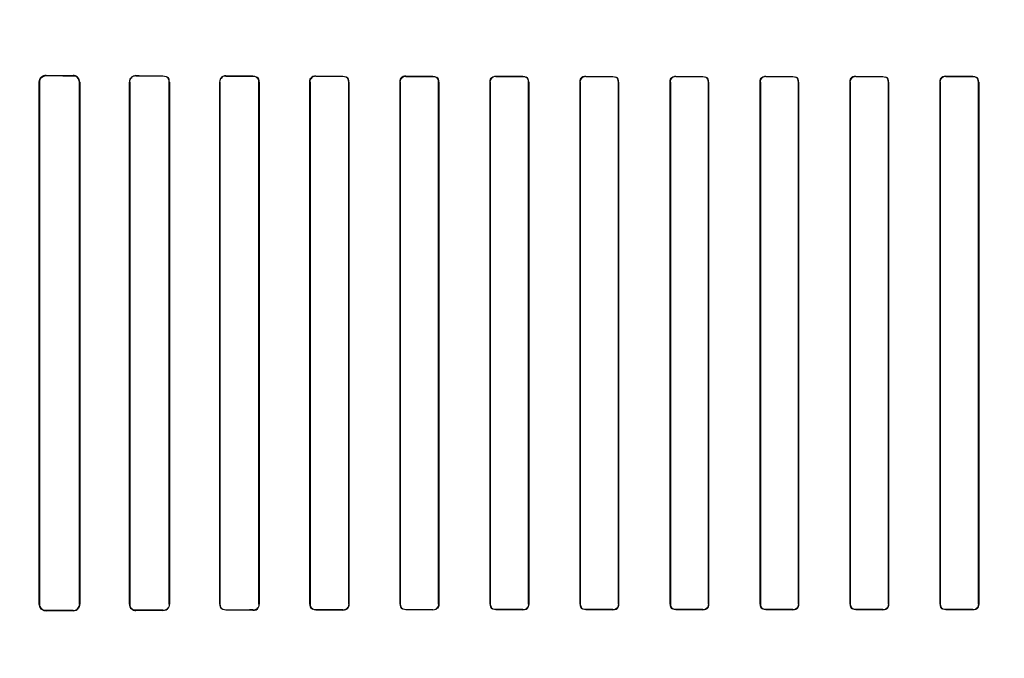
# Model space of a CAD drawing. Header units: millimetres. Extents: x 0 to 297, y 0 to 210.
# Tile 304 of 405: x 240.548 to 240.822, y 157.144 to 157.321. Entities that reach past the tile are written whole.
import ezdxf

# ---------------------------------------------------------------- set-up
doc = ezdxf.new("R2010")
doc.units = ezdxf.units.MM
doc.header["$LTSCALE"] = 16.335
doc.layers.get('0').update_dxf_attribs({"linetype": 'CONTINUOUS'})
for name, color, linetype in [('AXES_REF', 7, 'CONTINUOUS'), ('INTFCLR_1', 7, 'CONTINUOUS'), ('INTFCLR_72935', 7, 'CONTINUOUS')]:
    doc.layers.add(name, color=color, linetype=linetype)

msp = doc.modelspace()

# ---------------------------------------------------------------- linework, layer by layer
at = {"color": 7, "linetype": 'Continuous'}
for radius in [4.84791, 4.8475, 4.81646]:
    msp.add_circle((241.50691, 154.95648), radius, dxfattribs=at)
msp.add_arc((241.50691, 154.95648), 4.8, 278.27713, 261.72287, dxfattribs=at)
at = {"layer": 'AXES_REF', "color": 9, "linetype": 'Continuous'}
msp.add_circle((241.50691, 154.95648), 2.96429, dxfattribs=at)
at = {"layer": 'AXES_REF', "color": 7, "linetype": 'Continuous'}
msp.add_arc((241.50691, 154.95648), 4.91, 113.08261, 66.91739, dxfattribs=at)
at = {"layer": 'AXES_REF', "color": 9, "linetype": 'Continuous'}
msp.add_arc((241.50691, 154.95648), 4.42226, 94.41181, 85.58819, dxfattribs=at)
at = {"layer": 'INTFCLR_1', "color": 6, "linetype": 'Continuous'}
for p, q in [((240.55363, 157.30397), (240.55363, 157.15897)), ((240.55371, 157.30397), (240.55371, 157.15897)), ((240.5648, 157.15897), (240.5648, 157.30397)), ((240.56487, 157.15897), (240.56487, 157.30397)), ((240.57872, 157.30397), (240.57872, 157.15897)), ((240.57878, 157.30397), (240.57878, 157.15897)), ((240.58973, 157.15897), (240.58973, 157.30397)), ((240.58979, 157.15897), (240.58979, 157.30397)), ((240.60378, 157.30397), (240.60378, 157.15897)), ((240.60384, 157.30397), (240.60384, 157.15897)), ((240.61468, 157.15897), (240.61468, 157.30397)), ((240.61474, 157.15897), (240.61474, 157.30397)), ((240.62883, 157.30397), (240.62883, 157.15897)), ((240.62889, 157.30397), (240.62889, 157.15897)), ((240.63963, 157.15897), (240.63963, 157.30397)), ((240.63969, 157.15897), (240.63969, 157.30397)), ((240.65387, 157.30397), (240.65387, 157.15897)), ((240.65393, 157.30397), (240.65393, 157.15897)), ((240.6646, 157.15897), (240.6646, 157.30397)), ((240.66466, 157.15897), (240.66466, 157.30397)), ((240.6789, 157.30397), (240.6789, 157.15897)), ((240.67895, 157.30397), (240.67895, 157.15897)), ((240.68958, 157.15897), (240.68958, 157.30397)), ((240.68963, 157.15897), (240.68963, 157.30397)), ((240.70392, 157.30397), (240.70392, 157.15897)), ((240.70397, 157.30397), (240.70397, 157.15897)), ((240.71457, 157.15897), (240.71457, 157.30397)), ((240.71462, 157.15897), (240.71462, 157.30397)), ((240.72893, 157.30397), (240.72893, 157.15897)), ((240.72898, 157.30397), (240.72898, 157.15897)), ((240.73956, 157.15897), (240.73956, 157.30397)), ((240.73961, 157.15897), (240.73961, 157.30397)), ((240.75393, 157.30397), (240.75393, 157.15897)), ((240.75398, 157.30397), (240.75398, 157.15897)), ((240.76456, 157.15897), (240.76456, 157.30397)), ((240.76461, 157.15897), (240.76461, 157.30397)), ((240.77892, 157.30397), (240.77892, 157.15897)), ((240.77898, 157.30397), (240.77898, 157.15897)), ((240.78957, 157.15897), (240.78957, 157.30397)), ((240.78962, 157.15897), (240.78962, 157.30397)), ((240.80391, 157.30397), (240.80391, 157.15897)), ((240.80396, 157.30397), (240.80396, 157.15897)), ((240.81459, 157.15897), (240.81459, 157.30397)), ((240.81464, 157.15897), (240.81464, 157.30397))]:
    msp.add_line(p, q, dxfattribs=at)
at = {"layer": 'INTFCLR_1', "color": 9, "linetype": 'Continuous'}
for p, q in [((240.55363, 157.30397), (240.55371, 157.30397)), ((240.55552, 157.30578), (240.55552, 157.30585)), ((240.56302, 157.30583), (240.56302, 157.30575)), ((240.5648, 157.30397), (240.56487, 157.30397)), ((240.57872, 157.30397), (240.57878, 157.30397)), ((240.58052, 157.3057), (240.58052, 157.30577)), ((240.58802, 157.30575), (240.58802, 157.30568)), ((240.58973, 157.30397), (240.58979, 157.30397)), ((240.60378, 157.30397), (240.60384, 157.30397)), ((240.60552, 157.30564), (240.60552, 157.30571)), ((240.61302, 157.30569), (240.61302, 157.30563)), ((240.61468, 157.30397), (240.61474, 157.30397)), ((240.62883, 157.30397), (240.62889, 157.30397)), ((240.63052, 157.3056), (240.63052, 157.30566)), ((240.63802, 157.30564), (240.63802, 157.30559)), ((240.63963, 157.30397), (240.63969, 157.30397)), ((240.65387, 157.30397), (240.65393, 157.30397)), ((240.65552, 157.30556), (240.65552, 157.30562)), ((240.66302, 157.30561), (240.66302, 157.30555)), ((240.6646, 157.30397), (240.66466, 157.30397)), ((240.6789, 157.30397), (240.67895, 157.30397)), ((240.68052, 157.30554), (240.68052, 157.30559)), ((240.68802, 157.30558), (240.68802, 157.30553)), ((240.68958, 157.30397), (240.68963, 157.30397)), ((240.70392, 157.30397), (240.70397, 157.30397)), ((240.70552, 157.30552), (240.70552, 157.30557)), ((240.71302, 157.30557), (240.71302, 157.30552)), ((240.71457, 157.30397), (240.71462, 157.30397)), ((240.72893, 157.30397), (240.72898, 157.30397)), ((240.73052, 157.30551), (240.73052, 157.30556)), ((240.73802, 157.30556), (240.73802, 157.30551)), ((240.73956, 157.30397), (240.73961, 157.30397)), ((240.75393, 157.30397), (240.75398, 157.30397)), ((240.75552, 157.30551), (240.75552, 157.30556)), ((240.76302, 157.30556), (240.76302, 157.30551)), ((240.76456, 157.30397), (240.76461, 157.30397)), ((240.77892, 157.30397), (240.77898, 157.30397)), ((240.78052, 157.30552), (240.78052, 157.30557)), ((240.78802, 157.30557), (240.78802, 157.30552)), ((240.78957, 157.30397), (240.78962, 157.30397)), ((240.80391, 157.30397), (240.80396, 157.30397)), ((240.80552, 157.30553), (240.80552, 157.30558)), ((240.81302, 157.30559), (240.81302, 157.30554)), ((240.81459, 157.30397), (240.81464, 157.30397)), ((240.55371, 157.15897), (240.55363, 157.15897)), ((240.56487, 157.15897), (240.5648, 157.15897)), ((240.57878, 157.15897), (240.57872, 157.15897)), ((240.58979, 157.15897), (240.58973, 157.15897)), ((240.60384, 157.15897), (240.60378, 157.15897)), ((240.61474, 157.15897), (240.61468, 157.15897)), ((240.62889, 157.15897), (240.62883, 157.15897)), ((240.63969, 157.15897), (240.63963, 157.15897)), ((240.65393, 157.15897), (240.65387, 157.15897)), ((240.66466, 157.15897), (240.6646, 157.15897)), ((240.67895, 157.15897), (240.6789, 157.15897)), ((240.68963, 157.15897), (240.68958, 157.15897)), ((240.70397, 157.15897), (240.70392, 157.15897)), ((240.71462, 157.15897), (240.71457, 157.15897)), ((240.72898, 157.15897), (240.72893, 157.15897)), ((240.73961, 157.15897), (240.73956, 157.15897)), ((240.75398, 157.15897), (240.75393, 157.15897)), ((240.76461, 157.15897), (240.76456, 157.15897)), ((240.77898, 157.15897), (240.77892, 157.15897)), ((240.78962, 157.15897), (240.78957, 157.15897)), ((240.80396, 157.15897), (240.80391, 157.15897)), ((240.81464, 157.15897), (240.81459, 157.15897)), ((240.55552, 157.15709), (240.55552, 157.15716)), ((240.56302, 157.15719), (240.56302, 157.15712)), ((240.58052, 157.15717), (240.58052, 157.15724)), ((240.58802, 157.15726), (240.58802, 157.15719)), ((240.60552, 157.15724), (240.60552, 157.1573)), ((240.61302, 157.15731), (240.61302, 157.15725)), ((240.63052, 157.15729), (240.63052, 157.15734)), ((240.63802, 157.15736), (240.63802, 157.1573)), ((240.65552, 157.15732), (240.65552, 157.15738)), ((240.66302, 157.15739), (240.66302, 157.15733)), ((240.68052, 157.15735), (240.68052, 157.15741)), ((240.68802, 157.15741), (240.68802, 157.15736)), ((240.70552, 157.15737), (240.70552, 157.15742)), ((240.71302, 157.15743), (240.71302, 157.15737)), ((240.73052, 157.15738), (240.73052, 157.15743)), ((240.73802, 157.15743), (240.73802, 157.15738)), ((240.75552, 157.15738), (240.75552, 157.15743)), ((240.76302, 157.15743), (240.76302, 157.15738)), ((240.78052, 157.15737), (240.78052, 157.15743)), ((240.78802, 157.15742), (240.78802, 157.15737)), ((240.80552, 157.15736), (240.80552, 157.15741)), ((240.81302, 157.15741), (240.81302, 157.15735))]:
    msp.add_line(p, q, dxfattribs=at)
at = {"layer": 'INTFCLR_1', "color": 7, "linetype": 'Continuous'}
msp.add_line((240.5549, 157.30575), (240.55552, 157.30585), dxfattribs=at)
at = {"layer": 'INTFCLR_1', "color": 6, "linetype": 'Continuous'}
for centre, major_axis, start_param, end_param in [((240.74677, 157.30647), (0.26078, 0), -2.394089, -2.352695), ((240.74677, 157.30647), (0.27578, 0), -2.337129, -2.300034), ((240.74677, 157.30647), (0.26078, 0), -2.262072, -2.225293), ((240.74677, 157.30647), (0.27578, 0), -2.217858, -2.184193), ((240.74677, 157.30647), (0.26078, 0), -2.143198, -2.109347), ((240.74677, 157.30647), (0.27578, 0), -2.10853, -2.077154), ((240.74677, 157.30647), (0.26078, 0), -2.032847, -2.000965), ((240.74677, 157.30647), (0.27578, 0), -2.005937, -1.976148), ((240.74677, 157.30647), (0.26078, 0), -1.928279, -1.897747), ((240.74677, 157.30647), (0.27578, 0), -1.908037, -1.879358), ((240.74677, 157.30647), (0.26078, 0), -1.827661, -1.798036), ((240.74677, 157.30647), (0.27578, 0), -1.8134, -1.785477), ((240.74677, 157.30647), (0.26078, 0), -1.729645, -1.700582), ((240.74677, 157.30647), (0.27578, 0), -1.720938, -1.693486), ((240.74677, 157.30647), (0.26078, 0), -1.633151, -1.604356), ((240.74677, 157.30647), (0.27578, 0), -1.629755, -1.60253), ((240.74677, 157.30647), (0.26078, 0), -1.537236, -1.508442), ((240.74677, 157.30647), (0.27578, 0), -1.539062, -1.511838), ((240.74677, 157.30647), (0.26078, 0), -1.441011, -1.411947), ((240.74677, 157.30647), (0.27578, 0), -1.448107, -1.420655), ((240.74677, 157.30647), (0.26078, 0), -1.343557, -1.313932), ((240.74677, 157.30647), (0.27578, 0), -1.356116, -1.328192), ((240.74677, 157.15647), (0.27578, 0), 2.300034, 2.337129), ((240.74677, 157.15647), (0.26078, 0), 2.352695, 2.394089), ((240.74677, 157.15647), (0.27578, 0), 2.184193, 2.217858), ((240.74677, 157.15647), (0.26078, 0), 2.225293, 2.262072), ((240.74677, 157.15647), (0.27578, 0), 2.077154, 2.10853), ((240.74677, 157.15647), (0.26078, 0), 2.109347, 2.143198), ((240.74677, 157.15647), (0.27578, 0), 1.976148, 2.005937), ((240.74677, 157.15647), (0.26078, 0), 2.000965, 2.032847), ((240.74677, 157.15647), (0.27578, 0), 1.879358, 1.908037), ((240.74677, 157.15647), (0.26078, 0), 1.897747, 1.928279), ((240.74677, 157.15647), (0.27578, 0), 1.785477, 1.8134), ((240.74677, 157.15647), (0.26078, 0), 1.798036, 1.827661), ((240.74677, 157.15647), (0.27578, 0), 1.693486, 1.720938), ((240.74677, 157.15647), (0.26078, 0), 1.700582, 1.729645), ((240.74677, 157.15647), (0.27578, 0), 1.60253, 1.629755), ((240.74677, 157.15647), (0.26078, 0), 1.604356, 1.633151), ((240.74677, 157.15647), (0.27578, 0), 1.511838, 1.539062), ((240.74677, 157.15647), (0.26078, 0), 1.508442, 1.537236), ((240.74677, 157.15647), (0.27578, 0), 1.420655, 1.448107), ((240.74677, 157.15647), (0.26078, 0), 1.411947, 1.441011), ((240.74677, 157.15647), (0.27578, 0), 1.328192, 1.356116), ((240.74677, 157.15647), (0.26078, 0), 1.313932, 1.343557)]:
    msp.add_ellipse(centre, major_axis=major_axis, ratio=0.003491, start_param=start_param, end_param=end_param, dxfattribs=at)
at = {"layer": 'INTFCLR_1', "color": 7, "linetype": 'Continuous'}
msp.add_open_spline([(240.55552, 157.30585), (240.55503, 157.30585), (240.55402, 157.30544), (240.55363, 157.30444), (240.55363, 157.30397)], degree=3, knots=[0, 0, 0, 0, 0.511873, 1, 1, 1, 1], dxfattribs=at)
msp.add_open_spline([(240.55363, 157.30397), (240.55363, 157.3045), (240.5538, 157.30523), (240.5543, 157.3054)], degree=3, dxfattribs=at)
at = {"layer": 'INTFCLR_1', "color": 6, "linetype": 'Continuous'}
for points, knots in [([(240.55552, 157.30578), (240.55505, 157.30578), (240.55409, 157.30539), (240.55371, 157.30443), (240.55371, 157.30397)], [0, 0, 0, 0, 0.507363, 1, 1, 1, 1]), ([(240.56487, 157.30397), (240.56487, 157.30444), (240.56448, 157.30542), (240.5635, 157.30582), (240.56302, 157.30583)], [0, 0, 0, 0, 0.493955, 1, 1, 1, 1]), ([(240.5648, 157.30397), (240.5648, 157.30443), (240.56442, 157.30537), (240.56347, 157.30575), (240.56302, 157.30575)], [0, 0, 0, 0, 0.502703, 1, 1, 1, 1]), ([(240.58052, 157.30577), (240.58007, 157.30577), (240.57911, 157.3054), (240.57872, 157.30444), (240.57872, 157.30397)], [0, 0, 0, 0, 0.492783, 1, 1, 1, 1]), ([(240.55363, 157.15897), (240.55363, 157.15851), (240.55401, 157.15751), (240.55502, 157.15709), (240.55552, 157.15709)], [0, 0, 0, 0, 0.479865, 1, 1, 1, 1]), ([(240.55371, 157.15897), (240.55371, 157.15852), (240.55409, 157.15755), (240.55505, 157.15716), (240.55552, 157.15716)], [0, 0, 0, 0, 0.493347, 1, 1, 1, 1]), ([(240.56302, 157.15712), (240.5635, 157.15712), (240.56448, 157.15752), (240.56487, 157.15851), (240.56487, 157.15897)], [0, 0, 0, 0, 0.507763, 1, 1, 1, 1]), ([(240.57872, 157.15897), (240.57872, 157.15851), (240.57911, 157.15755), (240.58007, 157.15717), (240.58052, 157.15717)], [0, 0, 0, 0, 0.505818, 1, 1, 1, 1])]:
    msp.add_open_spline(points, degree=3, knots=knots, dxfattribs=at)
for points in [[(240.58052, 157.3057), (240.58, 157.3057), (240.57912, 157.30552), (240.57912, 157.305)], [(240.58973, 157.30397), (240.58973, 157.30442), (240.58964, 157.30522), (240.58919, 157.30522)], [(240.58979, 157.30397), (240.58979, 157.30444), (240.58971, 157.30525), (240.58925, 157.30525)], [(240.60552, 157.30571), (240.60501, 157.30571), (240.60414, 157.30553), (240.60414, 157.30502)], [(240.60552, 157.30564), (240.60503, 157.30565), (240.60419, 157.30548), (240.60419, 157.30499)], [(240.61468, 157.30397), (240.61468, 157.30442), (240.61458, 157.3052), (240.61413, 157.3052)], [(240.61474, 157.30397), (240.61474, 157.30443), (240.61464, 157.30524), (240.61418, 157.30524)], [(240.63052, 157.3056), (240.63, 157.3056), (240.62914, 157.30536), (240.62914, 157.30484)], [(240.63052, 157.30566), (240.63003, 157.30566), (240.62919, 157.3055), (240.62919, 157.30501)], [(240.63963, 157.30397), (240.63963, 157.3045), (240.63938, 157.30535), (240.63885, 157.30535)], [(240.63969, 157.30397), (240.63969, 157.30443), (240.63958, 157.30522), (240.63913, 157.30522)], [(240.65552, 157.30556), (240.65501, 157.30556), (240.65418, 157.30534), (240.65418, 157.30483)], [(240.65552, 157.30562), (240.65505, 157.30562), (240.65424, 157.30548), (240.65424, 157.305)], [(240.6646, 157.30397), (240.6646, 157.3045), (240.66434, 157.30534), (240.66381, 157.30534)], [(240.66466, 157.30397), (240.66466, 157.30443), (240.66454, 157.30521), (240.66409, 157.30521)], [(240.6789, 157.30397), (240.6789, 157.30443), (240.67903, 157.30522), (240.67949, 157.30522)], [(240.68052, 157.30554), (240.68002, 157.30554), (240.67921, 157.30532), (240.67921, 157.30483)], [(240.68958, 157.30397), (240.68958, 157.30449), (240.68931, 157.30533), (240.68879, 157.30533)], [(240.68963, 157.30397), (240.68963, 157.30448), (240.68943, 157.30531), (240.68892, 157.30531)], [(240.70392, 157.30397), (240.70392, 157.30443), (240.70405, 157.30521), (240.70451, 157.30521)], [(240.70552, 157.30552), (240.70503, 157.30552), (240.70423, 157.30531), (240.70423, 157.30482)], [(240.71457, 157.30397), (240.71457, 157.30449), (240.7143, 157.30532), (240.71378, 157.30532)], [(240.71462, 157.30397), (240.71462, 157.30447), (240.71441, 157.3053), (240.71391, 157.3053)], [(240.72893, 157.30397), (240.72893, 157.30443), (240.72906, 157.30521), (240.72952, 157.30521)], [(240.73052, 157.30551), (240.73004, 157.30551), (240.72924, 157.30531), (240.72924, 157.30482)], [(240.73956, 157.30397), (240.73956, 157.30449), (240.73929, 157.30531), (240.73878, 157.30531)], [(240.73961, 157.30397), (240.73961, 157.30447), (240.7394, 157.30529), (240.7389, 157.30529)], [(240.75393, 157.30397), (240.75393, 157.30442), (240.75406, 157.3052), (240.75451, 157.3052)], [(240.75552, 157.30551), (240.75504, 157.30551), (240.75424, 157.30531), (240.75424, 157.30482)], [(240.76456, 157.30397), (240.76456, 157.30449), (240.76429, 157.30532), (240.76377, 157.30532)], [(240.76461, 157.30397), (240.76461, 157.30447), (240.7644, 157.3053), (240.7639, 157.3053)], [(240.77892, 157.30397), (240.77892, 157.30443), (240.77906, 157.30521), (240.77951, 157.30521)], [(240.78052, 157.30552), (240.78003, 157.30552), (240.77923, 157.30531), (240.77923, 157.30482)], [(240.78957, 157.30397), (240.78957, 157.30449), (240.7893, 157.30532), (240.78877, 157.30532)], [(240.78962, 157.30397), (240.78962, 157.30447), (240.78942, 157.3053), (240.78891, 157.3053)], [(240.80391, 157.30397), (240.80391, 157.30443), (240.80403, 157.30521), (240.80449, 157.30521)], [(240.80552, 157.30553), (240.80503, 157.30553), (240.80422, 157.30532), (240.80422, 157.30483)], [(240.81459, 157.30397), (240.81459, 157.3045), (240.81432, 157.30533), (240.81379, 157.30533)], [(240.81464, 157.30397), (240.81464, 157.30442), (240.81453, 157.3052), (240.81407, 157.3052)], [(240.57878, 157.15897), (240.57878, 157.15852), (240.57887, 157.15772), (240.57932, 157.15772)], [(240.60378, 157.15897), (240.60378, 157.15851), (240.60387, 157.1577), (240.60434, 157.1577)], [(240.60384, 157.15897), (240.60384, 157.15852), (240.60394, 157.15774), (240.60439, 157.15774)], [(240.62883, 157.15897), (240.62883, 157.15851), (240.62894, 157.15771), (240.6294, 157.15771)], [(240.62889, 157.15897), (240.62889, 157.15844), (240.62914, 157.15758), (240.62967, 157.15758)], [(240.65387, 157.15897), (240.65387, 157.15852), (240.65398, 157.15773), (240.65444, 157.15773)], [(240.65393, 157.15897), (240.65393, 157.15845), (240.65418, 157.1576), (240.65471, 157.1576)], [(240.66466, 157.15897), (240.66466, 157.15851), (240.66454, 157.15772), (240.66408, 157.15772)], [(240.6789, 157.15897), (240.6789, 157.15852), (240.67902, 157.15774), (240.67947, 157.15774)], [(240.67895, 157.15897), (240.67895, 157.15845), (240.67922, 157.15761), (240.67975, 157.15761)], [(240.68963, 157.15897), (240.68963, 157.15851), (240.68951, 157.15773), (240.68905, 157.15773)], [(240.70392, 157.15897), (240.70392, 157.15847), (240.70413, 157.15764), (240.70463, 157.15764)], [(240.70397, 157.15897), (240.70397, 157.15845), (240.70424, 157.15762), (240.70477, 157.15762)], [(240.71462, 157.15897), (240.71462, 157.15851), (240.71449, 157.15773), (240.71403, 157.15773)], [(240.72893, 157.15897), (240.72893, 157.15847), (240.72914, 157.15765), (240.72964, 157.15765)], [(240.72898, 157.15897), (240.72898, 157.15845), (240.72925, 157.15763), (240.72977, 157.15763)], [(240.73961, 157.15897), (240.73961, 157.15852), (240.73948, 157.15774), (240.73903, 157.15774)], [(240.75393, 157.15897), (240.75393, 157.15847), (240.75414, 157.15765), (240.75464, 157.15765)], [(240.75398, 157.15897), (240.75398, 157.15845), (240.75425, 157.15763), (240.75476, 157.15763)], [(240.76461, 157.15897), (240.76461, 157.15851), (240.76448, 157.15773), (240.76402, 157.15773)], [(240.77892, 157.15897), (240.77892, 157.15847), (240.77913, 157.15764), (240.77963, 157.15764)], [(240.77898, 157.15897), (240.77898, 157.15845), (240.77924, 157.15763), (240.77976, 157.15763)], [(240.78962, 157.15897), (240.78962, 157.15851), (240.78949, 157.15773), (240.78904, 157.15773)], [(240.80391, 157.15897), (240.80391, 157.15847), (240.80412, 157.15763), (240.80462, 157.15763)], [(240.80396, 157.15897), (240.80396, 157.15845), (240.80423, 157.15762), (240.80475, 157.15761)], [(240.81464, 157.15897), (240.81464, 157.15851), (240.81452, 157.15772), (240.81406, 157.15773)], [(240.56302, 157.15719), (240.5635, 157.15719), (240.56433, 157.15729), (240.56433, 157.15777)], [(240.58802, 157.15726), (240.58853, 157.15726), (240.58939, 157.15744), (240.58939, 157.15795)], [(240.58802, 157.15719), (240.58855, 157.15719), (240.58945, 157.15738), (240.58945, 157.15792)], [(240.61302, 157.15731), (240.61356, 157.15731), (240.61443, 157.15756), (240.61443, 157.1581)], [(240.61302, 157.15725), (240.61353, 157.15725), (240.61438, 157.15742), (240.61438, 157.15793)], [(240.63802, 157.15736), (240.63854, 157.15736), (240.63938, 157.15759), (240.63938, 157.15811)], [(240.63802, 157.1573), (240.63851, 157.1573), (240.63933, 157.15745), (240.63933, 157.15793)], [(240.66302, 157.15739), (240.66353, 157.15739), (240.66435, 157.15761), (240.66435, 157.15811)], [(240.68802, 157.15741), (240.68851, 157.15741), (240.68932, 157.15762), (240.68932, 157.15812)], [(240.71302, 157.15743), (240.71351, 157.15743), (240.71431, 157.15763), (240.71431, 157.15812)], [(240.73802, 157.15743), (240.73851, 157.15743), (240.7393, 157.15764), (240.7393, 157.15812)], [(240.76302, 157.15743), (240.76351, 157.15743), (240.7643, 157.15763), (240.7643, 157.15812)], [(240.78802, 157.15742), (240.78851, 157.15742), (240.78931, 157.15763), (240.78931, 157.15812)], [(240.81302, 157.15741), (240.81352, 157.15741), (240.81433, 157.15762), (240.81433, 157.15811)]]:
    msp.add_open_spline(points, degree=3, dxfattribs=at)
at = {"layer": 'INTFCLR_72935', "color": 6, "linetype": 'Continuous'}
for p, q in [((240.55363, 157.15897), (240.55363, 157.30397)), ((240.55371, 157.15897), (240.55371, 157.30397)), ((240.5648, 157.30397), (240.5648, 157.15897)), ((240.56487, 157.30397), (240.56487, 157.15897)), ((240.57872, 157.15897), (240.57872, 157.30397)), ((240.57878, 157.15897), (240.57878, 157.30397)), ((240.58973, 157.30397), (240.58973, 157.15897)), ((240.58979, 157.30397), (240.58979, 157.15897)), ((240.60378, 157.15897), (240.60378, 157.30397)), ((240.60384, 157.15897), (240.60384, 157.30397)), ((240.61468, 157.30397), (240.61468, 157.15897)), ((240.61474, 157.30397), (240.61474, 157.15897)), ((240.62883, 157.15897), (240.62883, 157.30397)), ((240.62889, 157.15897), (240.62889, 157.30397)), ((240.63963, 157.30397), (240.63963, 157.15897)), ((240.63969, 157.30397), (240.63969, 157.15897)), ((240.65387, 157.15897), (240.65387, 157.30397)), ((240.65393, 157.15897), (240.65393, 157.30397)), ((240.6646, 157.30397), (240.6646, 157.15897)), ((240.66466, 157.30397), (240.66466, 157.15897)), ((240.6789, 157.15897), (240.6789, 157.30397)), ((240.67895, 157.15897), (240.67895, 157.30397)), ((240.68958, 157.30397), (240.68958, 157.15897)), ((240.68963, 157.30397), (240.68963, 157.15897)), ((240.70392, 157.15897), (240.70392, 157.30397)), ((240.70397, 157.15897), (240.70397, 157.30397)), ((240.71457, 157.30397), (240.71457, 157.15897)), ((240.71462, 157.30397), (240.71462, 157.15897)), ((240.72893, 157.15897), (240.72893, 157.30397)), ((240.72898, 157.15897), (240.72898, 157.30397)), ((240.73956, 157.30397), (240.73956, 157.15897)), ((240.73961, 157.30397), (240.73961, 157.15897)), ((240.75393, 157.15897), (240.75393, 157.30397)), ((240.75398, 157.15897), (240.75398, 157.30397)), ((240.76456, 157.30397), (240.76456, 157.15897)), ((240.76461, 157.30397), (240.76461, 157.15897)), ((240.77892, 157.15897), (240.77892, 157.30397)), ((240.77898, 157.15897), (240.77898, 157.30397)), ((240.78957, 157.30397), (240.78957, 157.15897)), ((240.78962, 157.30397), (240.78962, 157.15897)), ((240.80391, 157.15897), (240.80391, 157.30397)), ((240.80396, 157.15897), (240.80396, 157.30397)), ((240.81459, 157.30397), (240.81459, 157.15897)), ((240.81464, 157.30397), (240.81464, 157.15897))]:
    msp.add_line(p, q, dxfattribs=at)
at = {"layer": 'INTFCLR_72935', "color": 9, "linetype": 'Continuous'}
for p, q in [((240.55371, 157.30397), (240.55363, 157.30397)), ((240.55552, 157.30585), (240.55552, 157.30578)), ((240.56302, 157.30575), (240.56302, 157.30583)), ((240.56487, 157.30397), (240.5648, 157.30397)), ((240.57878, 157.30397), (240.57872, 157.30397)), ((240.58052, 157.30577), (240.58052, 157.3057)), ((240.58802, 157.30568), (240.58802, 157.30575)), ((240.58979, 157.30397), (240.58973, 157.30397)), ((240.60384, 157.30397), (240.60378, 157.30397)), ((240.60552, 157.30571), (240.60552, 157.30564)), ((240.61302, 157.30563), (240.61302, 157.30569)), ((240.61474, 157.30397), (240.61468, 157.30397)), ((240.62889, 157.30397), (240.62883, 157.30397)), ((240.63052, 157.30566), (240.63052, 157.3056)), ((240.63802, 157.30559), (240.63802, 157.30564)), ((240.63969, 157.30397), (240.63963, 157.30397)), ((240.65393, 157.30397), (240.65387, 157.30397)), ((240.65552, 157.30562), (240.65552, 157.30556)), ((240.66302, 157.30555), (240.66302, 157.30561)), ((240.66466, 157.30397), (240.6646, 157.30397)), ((240.67895, 157.30397), (240.6789, 157.30397)), ((240.68052, 157.30559), (240.68052, 157.30554)), ((240.68802, 157.30553), (240.68802, 157.30558)), ((240.68963, 157.30397), (240.68958, 157.30397)), ((240.70397, 157.30397), (240.70392, 157.30397)), ((240.70552, 157.30557), (240.70552, 157.30552)), ((240.71302, 157.30552), (240.71302, 157.30557)), ((240.71462, 157.30397), (240.71457, 157.30397)), ((240.72898, 157.30397), (240.72893, 157.30397)), ((240.73052, 157.30556), (240.73052, 157.30551)), ((240.73802, 157.30551), (240.73802, 157.30556)), ((240.73961, 157.30397), (240.73956, 157.30397)), ((240.75398, 157.30397), (240.75393, 157.30397)), ((240.75552, 157.30556), (240.75552, 157.30551)), ((240.76302, 157.30551), (240.76302, 157.30556)), ((240.76461, 157.30397), (240.76456, 157.30397)), ((240.77898, 157.30397), (240.77892, 157.30397)), ((240.78052, 157.30557), (240.78052, 157.30552)), ((240.78802, 157.30552), (240.78802, 157.30557)), ((240.78962, 157.30397), (240.78957, 157.30397)), ((240.80396, 157.30397), (240.80391, 157.30397)), ((240.80552, 157.30558), (240.80552, 157.30553)), ((240.81302, 157.30554), (240.81302, 157.30559)), ((240.81464, 157.30397), (240.81459, 157.30397)), ((240.55363, 157.15897), (240.55371, 157.15897)), ((240.5648, 157.15897), (240.56487, 157.15897)), ((240.57872, 157.15897), (240.57878, 157.15897)), ((240.58973, 157.15897), (240.58979, 157.15897)), ((240.60378, 157.15897), (240.60384, 157.15897)), ((240.61468, 157.15897), (240.61474, 157.15897)), ((240.62883, 157.15897), (240.62889, 157.15897)), ((240.63963, 157.15897), (240.63969, 157.15897)), ((240.65387, 157.15897), (240.65393, 157.15897)), ((240.6646, 157.15897), (240.66466, 157.15897)), ((240.6789, 157.15897), (240.67895, 157.15897)), ((240.68958, 157.15897), (240.68963, 157.15897)), ((240.70392, 157.15897), (240.70397, 157.15897)), ((240.71457, 157.15897), (240.71462, 157.15897)), ((240.72893, 157.15897), (240.72898, 157.15897)), ((240.73956, 157.15897), (240.73961, 157.15897)), ((240.75393, 157.15897), (240.75398, 157.15897)), ((240.76456, 157.15897), (240.76461, 157.15897)), ((240.77892, 157.15897), (240.77898, 157.15897)), ((240.78957, 157.15897), (240.78962, 157.15897)), ((240.80391, 157.15897), (240.80396, 157.15897)), ((240.81459, 157.15897), (240.81464, 157.15897)), ((240.55552, 157.15716), (240.55552, 157.15709)), ((240.56302, 157.15712), (240.56302, 157.15719)), ((240.58052, 157.15724), (240.58052, 157.15717)), ((240.58802, 157.15719), (240.58802, 157.15726)), ((240.60552, 157.1573), (240.60552, 157.15724)), ((240.61302, 157.15725), (240.61302, 157.15731)), ((240.63052, 157.15734), (240.63052, 157.15729)), ((240.63802, 157.1573), (240.63802, 157.15736)), ((240.65552, 157.15738), (240.65552, 157.15732)), ((240.66302, 157.15733), (240.66302, 157.15739)), ((240.68052, 157.15741), (240.68052, 157.15735)), ((240.68802, 157.15736), (240.68802, 157.15741)), ((240.70552, 157.15742), (240.70552, 157.15737)), ((240.71302, 157.15737), (240.71302, 157.15743)), ((240.73052, 157.15743), (240.73052, 157.15738)), ((240.73802, 157.15738), (240.73802, 157.15743)), ((240.75552, 157.15743), (240.75552, 157.15738)), ((240.76302, 157.15738), (240.76302, 157.15743)), ((240.78052, 157.15743), (240.78052, 157.15737)), ((240.78802, 157.15737), (240.78802, 157.15742)), ((240.80552, 157.15741), (240.80552, 157.15736)), ((240.81302, 157.15735), (240.81302, 157.15741))]:
    msp.add_line(p, q, dxfattribs=at)
at = {"layer": 'INTFCLR_72935', "color": 7, "linetype": 'Continuous'}
msp.add_line((240.5549, 157.15719), (240.55552, 157.15709), dxfattribs=at)
at = {"layer": 'INTFCLR_72935', "color": 6, "linetype": 'Continuous'}
for centre, major_axis, start_param, end_param in [((240.74677, 157.30647), (0.26078, 0), -2.394089, -2.352695), ((240.74677, 157.30647), (0.27578, 0), -2.337129, -2.300034), ((240.74677, 157.30647), (0.26078, 0), -2.262072, -2.225293), ((240.74677, 157.30647), (0.27578, 0), -2.217858, -2.184193), ((240.74677, 157.30647), (0.26078, 0), -2.143198, -2.109347), ((240.74677, 157.30647), (0.27578, 0), -2.10853, -2.077154), ((240.74677, 157.30647), (0.26078, 0), -2.032847, -2.000965), ((240.74677, 157.30647), (0.27578, 0), -2.005937, -1.976148), ((240.74677, 157.30647), (0.26078, 0), -1.928279, -1.897747), ((240.74677, 157.30647), (0.27578, 0), -1.908037, -1.879358), ((240.74677, 157.30647), (0.26078, 0), -1.827661, -1.798036), ((240.74677, 157.30647), (0.27578, 0), -1.8134, -1.785477), ((240.74677, 157.30647), (0.26078, 0), -1.729645, -1.700582), ((240.74677, 157.30647), (0.27578, 0), -1.720938, -1.693486), ((240.74677, 157.30647), (0.26078, 0), -1.633151, -1.604356), ((240.74677, 157.30647), (0.27578, 0), -1.629755, -1.60253), ((240.74677, 157.30647), (0.26078, 0), -1.537236, -1.508442), ((240.74677, 157.30647), (0.27578, 0), -1.539062, -1.511838), ((240.74677, 157.30647), (0.26078, 0), -1.441011, -1.411947), ((240.74677, 157.30647), (0.27578, 0), -1.448107, -1.420655), ((240.74677, 157.30647), (0.26078, 0), -1.343557, -1.313932), ((240.74677, 157.30647), (0.27578, 0), -1.356116, -1.328192), ((240.74677, 157.15647), (0.27578, 0), 2.300034, 2.337129), ((240.74677, 157.15647), (0.26078, 0), 2.352695, 2.394089), ((240.74677, 157.15647), (0.27578, 0), 2.184193, 2.217858), ((240.74677, 157.15647), (0.26078, 0), 2.225293, 2.262072), ((240.74677, 157.15647), (0.27578, 0), 2.077154, 2.10853), ((240.74677, 157.15647), (0.26078, 0), 2.109347, 2.143198), ((240.74677, 157.15647), (0.27578, 0), 1.976148, 2.005937), ((240.74677, 157.15647), (0.26078, 0), 2.000965, 2.032847), ((240.74677, 157.15647), (0.27578, 0), 1.879358, 1.908037), ((240.74677, 157.15647), (0.26078, 0), 1.897747, 1.928279), ((240.74677, 157.15647), (0.27578, 0), 1.785477, 1.8134), ((240.74677, 157.15647), (0.26078, 0), 1.798036, 1.827661), ((240.74677, 157.15647), (0.27578, 0), 1.693486, 1.720938), ((240.74677, 157.15647), (0.26078, 0), 1.700582, 1.729645), ((240.74677, 157.15647), (0.27578, 0), 1.60253, 1.629755), ((240.74677, 157.15647), (0.26078, 0), 1.604356, 1.633151), ((240.74677, 157.15647), (0.27578, 0), 1.511838, 1.539062), ((240.74677, 157.15647), (0.26078, 0), 1.508442, 1.537236), ((240.74677, 157.15647), (0.27578, 0), 1.420655, 1.448107), ((240.74677, 157.15647), (0.26078, 0), 1.411947, 1.441011), ((240.74677, 157.15647), (0.27578, 0), 1.328192, 1.356116), ((240.74677, 157.15647), (0.26078, 0), 1.313932, 1.343557)]:
    msp.add_ellipse(centre, major_axis=major_axis, ratio=0.003491, start_param=start_param, end_param=end_param, dxfattribs=at)
for points, knots in [([(240.55363, 157.30397), (240.55363, 157.30443), (240.55401, 157.30543), (240.55502, 157.30585), (240.55552, 157.30585)], [0, 0, 0, 0, 0.479865, 1, 1, 1, 1]), ([(240.55371, 157.30397), (240.55371, 157.30443), (240.55409, 157.30539), (240.55506, 157.30578), (240.55552, 157.30578)], [0, 0, 0, 0, 0.497304, 1, 1, 1, 1]), ([(240.56487, 157.30397), (240.56487, 157.30444), (240.56448, 157.30542), (240.5635, 157.30582), (240.56302, 157.30583)], [0, 0, 0, 0, 0.495699, 1, 1, 1, 1]), ([(240.58052, 157.30577), (240.58006, 157.30577), (240.5791, 157.30539), (240.57872, 157.30443), (240.57872, 157.30397)], [0, 0, 0, 0, 0.499305, 1, 1, 1, 1]), ([(240.55552, 157.15716), (240.55505, 157.15716), (240.55408, 157.15756), (240.55371, 157.15852), (240.55371, 157.15897)], [0, 0, 0, 0, 0.511057, 1, 1, 1, 1]), ([(240.56302, 157.15712), (240.5635, 157.15712), (240.56449, 157.15753), (240.56487, 157.15851), (240.56487, 157.15897)], [0, 0, 0, 0, 0.512282, 1, 1, 1, 1])]:
    msp.add_open_spline(points, degree=3, knots=knots, dxfattribs=at)
for points in [[(240.56302, 157.30575), (240.56348, 157.30575), (240.56429, 157.30568), (240.56429, 157.30522)], [(240.57878, 157.30397), (240.57878, 157.30443), (240.57887, 157.30523), (240.57933, 157.30523)], [(240.58802, 157.30568), (240.58854, 157.30568), (240.5894, 157.3055), (240.5894, 157.30498)], [(240.58979, 157.30397), (240.58979, 157.30444), (240.58971, 157.30526), (240.58924, 157.30526)], [(240.60384, 157.30397), (240.60384, 157.30443), (240.60395, 157.30522), (240.6044, 157.30522)], [(240.60552, 157.30571), (240.605, 157.30571), (240.60412, 157.30552), (240.60412, 157.305)], [(240.61302, 157.30563), (240.61356, 157.30563), (240.61444, 157.30537), (240.61444, 157.30483)], [(240.61474, 157.30397), (240.61474, 157.30444), (240.61463, 157.30525), (240.61417, 157.30525)], [(240.62883, 157.30397), (240.62883, 157.30443), (240.62894, 157.30523), (240.6294, 157.30523)], [(240.62889, 157.30397), (240.62889, 157.30442), (240.629, 157.3052), (240.62945, 157.3052)], [(240.63802, 157.30559), (240.63854, 157.30559), (240.63939, 157.30535), (240.63939, 157.30483)], [(240.63969, 157.30397), (240.63969, 157.30443), (240.63958, 157.30523), (240.63912, 157.30523)], [(240.65387, 157.30397), (240.65387, 157.30443), (240.65398, 157.30522), (240.65444, 157.30521)], [(240.65393, 157.30397), (240.65393, 157.3045), (240.65419, 157.30535), (240.65472, 157.30535)], [(240.66302, 157.30555), (240.66353, 157.30555), (240.66435, 157.30533), (240.66435, 157.30483)], [(240.66466, 157.30397), (240.66466, 157.30443), (240.66454, 157.30522), (240.66408, 157.30522)], [(240.6789, 157.30397), (240.6789, 157.30442), (240.67902, 157.3052), (240.67947, 157.3052)], [(240.67895, 157.30397), (240.67895, 157.3045), (240.67922, 157.30533), (240.67975, 157.30533)], [(240.68802, 157.30553), (240.68852, 157.30553), (240.68933, 157.30532), (240.68933, 157.30482)], [(240.68963, 157.30397), (240.68963, 157.30443), (240.68951, 157.30521), (240.68905, 157.30521)], [(240.70397, 157.30397), (240.70397, 157.30449), (240.70424, 157.30532), (240.70477, 157.30532)], [(240.70552, 157.30557), (240.70501, 157.30557), (240.70418, 157.30535), (240.70418, 157.30484)], [(240.71302, 157.30552), (240.71351, 157.30552), (240.71432, 157.3053), (240.71432, 157.30481)], [(240.71462, 157.30397), (240.71462, 157.30443), (240.71449, 157.30521), (240.71403, 157.30521)], [(240.72898, 157.30397), (240.72898, 157.30449), (240.72925, 157.30532), (240.72977, 157.30532)], [(240.73052, 157.30556), (240.73001, 157.30556), (240.72919, 157.30534), (240.72919, 157.30484)], [(240.73802, 157.30551), (240.73851, 157.30551), (240.73931, 157.3053), (240.73931, 157.30481)], [(240.73961, 157.30397), (240.73961, 157.30442), (240.73948, 157.3052), (240.73903, 157.3052)], [(240.75398, 157.30397), (240.75398, 157.30449), (240.75425, 157.30531), (240.75476, 157.30531)], [(240.75552, 157.30556), (240.75502, 157.30556), (240.75419, 157.30535), (240.75419, 157.30484)], [(240.76302, 157.30551), (240.76351, 157.30551), (240.76431, 157.3053), (240.76431, 157.30481)], [(240.76461, 157.30397), (240.76461, 157.30443), (240.76448, 157.30521), (240.76402, 157.30521)], [(240.77898, 157.30397), (240.77898, 157.30449), (240.77924, 157.30532), (240.77976, 157.30532)], [(240.78052, 157.30557), (240.78001, 157.30557), (240.77918, 157.30535), (240.77918, 157.30484)], [(240.78802, 157.30552), (240.78851, 157.30552), (240.78932, 157.30531), (240.78932, 157.30482)], [(240.78962, 157.30397), (240.78962, 157.30443), (240.78949, 157.30521), (240.78904, 157.30521)], [(240.80396, 157.30397), (240.80396, 157.30449), (240.80423, 157.30533), (240.80475, 157.30533)], [(240.80552, 157.30558), (240.80501, 157.30558), (240.80417, 157.30536), (240.80417, 157.30485)], [(240.81302, 157.30554), (240.81352, 157.30554), (240.81434, 157.30532), (240.81434, 157.30482)], [(240.81464, 157.30397), (240.81464, 157.30443), (240.81452, 157.30522), (240.81406, 157.30522)], [(240.5648, 157.15897), (240.5648, 157.15851), (240.56473, 157.1577), (240.56427, 157.1577)], [(240.57872, 157.15897), (240.57872, 157.1585), (240.5788, 157.15767), (240.57927, 157.15767)], [(240.58973, 157.15897), (240.58973, 157.15852), (240.58964, 157.15772), (240.58918, 157.15772)], [(240.60378, 157.15897), (240.60378, 157.1585), (240.60388, 157.15769), (240.60435, 157.15769)], [(240.61468, 157.15897), (240.61468, 157.15852), (240.61457, 157.15773), (240.61412, 157.15773)], [(240.62883, 157.15897), (240.62883, 157.15851), (240.62895, 157.1577), (240.62941, 157.1577)], [(240.63963, 157.15897), (240.63963, 157.15844), (240.63938, 157.15758), (240.63884, 157.15758)], [(240.63969, 157.15897), (240.63969, 157.15851), (240.63958, 157.15772), (240.63913, 157.15772)], [(240.65387, 157.15897), (240.65387, 157.15851), (240.65399, 157.15771), (240.65445, 157.15771)], [(240.6646, 157.15897), (240.6646, 157.15844), (240.66434, 157.1576), (240.66381, 157.1576)], [(240.66466, 157.15897), (240.66466, 157.15852), (240.66454, 157.15773), (240.66409, 157.15773)], [(240.6789, 157.15897), (240.6789, 157.15851), (240.67903, 157.15772), (240.67949, 157.15773)], [(240.68958, 157.15897), (240.68958, 157.15845), (240.68931, 157.15762), (240.68879, 157.15761)], [(240.70392, 157.15897), (240.70392, 157.15851), (240.70405, 157.15773), (240.70451, 157.15773)], [(240.71457, 157.15897), (240.71457, 157.15845), (240.7143, 157.15763), (240.71378, 157.15763)], [(240.72893, 157.15897), (240.72893, 157.15851), (240.72906, 157.15773), (240.72952, 157.15773)], [(240.73956, 157.15897), (240.73956, 157.15845), (240.73929, 157.15763), (240.73878, 157.15763)], [(240.75393, 157.15897), (240.75393, 157.15852), (240.75406, 157.15774), (240.75451, 157.15774)], [(240.76456, 157.15897), (240.76456, 157.15845), (240.76429, 157.15763), (240.76377, 157.15763)], [(240.77892, 157.15897), (240.77892, 157.15851), (240.77906, 157.15773), (240.77951, 157.15773)], [(240.78957, 157.15897), (240.78957, 157.15845), (240.7893, 157.15762), (240.78877, 157.15762)], [(240.80391, 157.15897), (240.80391, 157.15851), (240.80403, 157.15773), (240.80449, 157.15773)], [(240.81459, 157.15897), (240.81459, 157.15845), (240.81432, 157.15761), (240.81379, 157.15761)], [(240.81464, 157.15897), (240.81464, 157.15852), (240.81453, 157.15774), (240.81407, 157.15774)], [(240.58052, 157.15724), (240.57999, 157.15724), (240.57911, 157.15743), (240.57911, 157.15796)], [(240.58802, 157.15719), (240.58856, 157.15719), (240.58946, 157.1574), (240.58946, 157.15794)], [(240.60552, 157.1573), (240.60503, 157.1573), (240.60419, 157.15746), (240.60419, 157.15795)], [(240.61302, 157.15725), (240.61353, 157.15725), (240.61439, 157.15743), (240.61439, 157.15794)], [(240.63052, 157.15734), (240.62999, 157.15734), (240.62913, 157.15759), (240.62913, 157.15812)], [(240.65552, 157.15738), (240.65501, 157.15738), (240.65418, 157.15761), (240.65418, 157.15812)], [(240.68052, 157.15741), (240.68002, 157.15741), (240.6792, 157.15762), (240.6792, 157.15812)], [(240.68802, 157.15736), (240.68853, 157.15736), (240.68937, 157.15758), (240.68937, 157.15809)], [(240.70552, 157.15742), (240.70503, 157.15742), (240.70422, 157.15763), (240.70422, 157.15813)], [(240.71302, 157.15737), (240.71353, 157.15737), (240.71436, 157.15759), (240.71436, 157.1581)], [(240.73052, 157.15743), (240.73003, 157.15743), (240.72923, 157.15764), (240.72923, 157.15813)], [(240.73802, 157.15738), (240.73852, 157.15738), (240.73935, 157.15759), (240.73935, 157.1581)], [(240.75552, 157.15743), (240.75503, 157.15743), (240.75424, 157.15764), (240.75424, 157.15813)], [(240.76302, 157.15738), (240.76353, 157.15738), (240.76436, 157.1576), (240.76436, 157.15811)], [(240.78052, 157.15743), (240.78003, 157.15743), (240.77923, 157.15764), (240.77923, 157.15813)], [(240.78802, 157.15737), (240.78853, 157.15737), (240.78936, 157.15759), (240.78936, 157.1581)], [(240.80552, 157.15741), (240.80503, 157.15741), (240.80421, 157.15763), (240.80421, 157.15812)]]:
    msp.add_open_spline(points, degree=3, dxfattribs=at)
at = {"layer": 'INTFCLR_72935', "color": 7, "linetype": 'Continuous'}
msp.add_open_spline([(240.55552, 157.15709), (240.55503, 157.15709), (240.55402, 157.1575), (240.55363, 157.1585), (240.55363, 157.15897)], degree=3, knots=[0, 0, 0, 0, 0.511873, 1, 1, 1, 1], dxfattribs=at)
msp.add_open_spline([(240.55363, 157.15897), (240.55363, 157.15844), (240.5538, 157.15771), (240.5543, 157.15754)], degree=3, dxfattribs=at)

doc.saveas('drawing.dxf')
